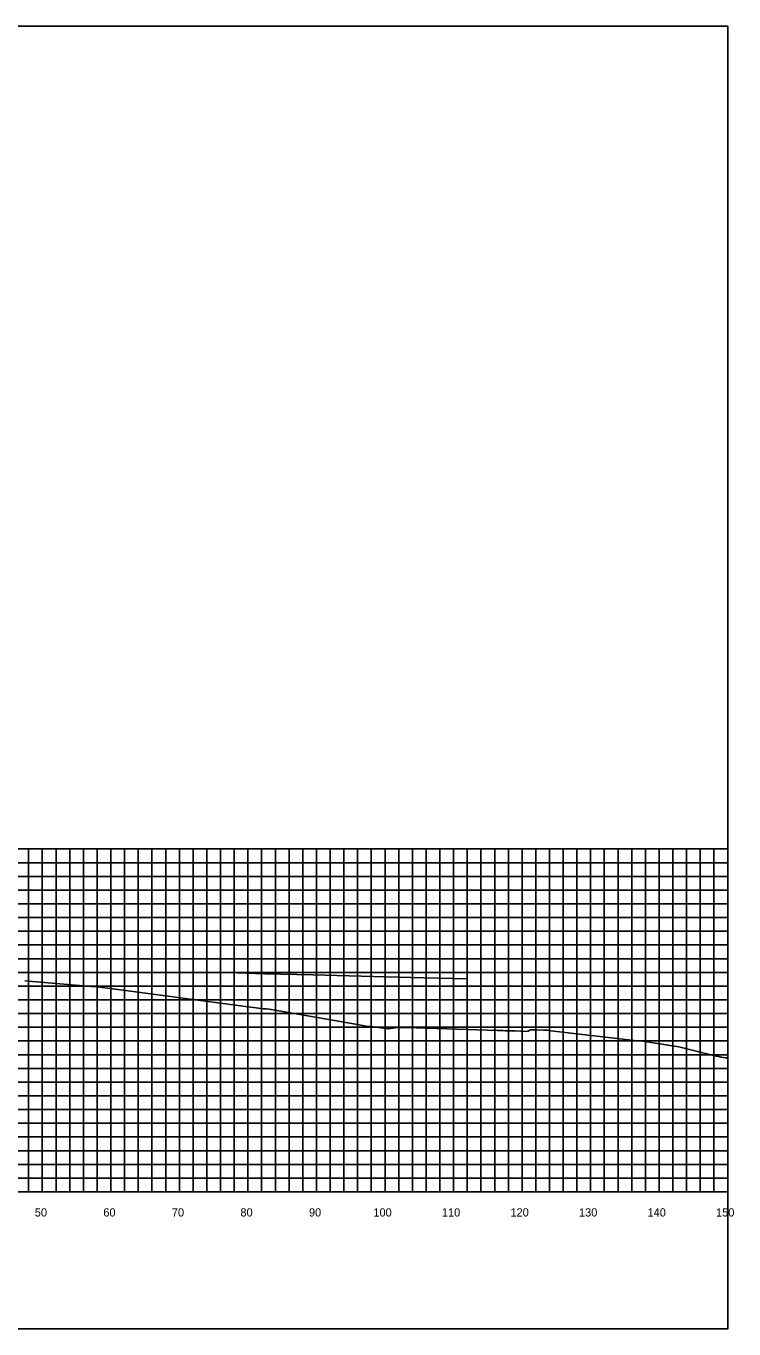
# Model space of a CAD drawing. Extents: x 1800880 to 1818864, y 245271 to 250560.
# Drawn here: x 1814523.4 to 1814626.7, y 249063.1 to 249253.1 of the extents above; entities that cross this region are included whole.
import ezdxf

# ---------------------------------------------------------------- set-up
doc = ezdxf.new("R2010")
doc.units = 0
for name, color, linetype in [('CL-CNST', 7, 'Continuous'), ('DESIGN - DRAINAGE - Bridges', 7, 'Continuous'), ('Level 37', 7, 'Continuous'), ('Level 46', 7, 'Continuous'), ('Level 62', 7, 'Continuous')]:
    doc.layers.add(name, color=color, linetype=linetype)

msp = doc.modelspace()

# ---------------------------------------------------------------- linework, layer by layer
at = {"layer": 'CL-CNST'}
msp.add_lwpolyline([(1814523.21, 249113.81), (1814532.88, 249112.97), (1814533.11, 249112.97), (1814533.4, 249112.97), (1814537.9, 249112.42), (1814555.4, 249110.08), (1814556.95, 249109.88), (1814558.01, 249109.74), (1814558.03, 249109.74), (1814558.46, 249109.75), (1814558.85, 249109.69), (1814558.86, 249109.69), (1814571.75, 249107.46), (1814573.27, 249107.16), (1814573.33, 249107.16), (1814573.77, 249107.16), (1814576.24, 249106.81), (1814576.29, 249106.81), (1814577.27, 249106.96), (1814578.46, 249106.99), (1814578.57, 249106.99), (1814578.69, 249106.99), (1814578.91, 249106.99), (1814592.18, 249106.58), (1814592.26, 249106.58), (1814592.65, 249106.57), (1814592.98, 249106.56), (1814593.28, 249106.55), (1814593.53, 249106.54), (1814593.76, 249106.53), (1814593.96, 249106.53), (1814594.15, 249106.52), (1814594.31, 249106.52), (1814594.46, 249106.51), (1814594.6, 249106.51), (1814594.72, 249106.51), (1814596.44, 249106.42), (1814596.66, 249106.49), (1814596.95, 249106.69), (1814596.99, 249106.69), (1814597.68, 249106.65), (1814598.93, 249106.61), (1814598.93, 249106.61), (1814598.94, 249106.61), (1814598.99, 249106.61), (1814599.34, 249106.61), (1814599.44, 249106.61), (1814599.97, 249106.55), (1814612.54, 249105.07), (1814612.74, 249105.07), (1814613.05, 249105.06), (1814618.62, 249104.18), (1814624.11, 249102.81), (1814624.28, 249102.82), (1814624.84, 249102.69), (1814624.91, 249102.69), (1814625.12, 249102.65), (1814625.57, 249102.57), (1814625.7, 249102.55), (1814625.77, 249102.55)], dxfattribs=at)
at = {"layer": 'DESIGN - DRAINAGE - Bridges'}
for p, q in [((1814625.77, 249083.05), (1814625.77, 249133.05)), ((1814625.83, 249133.05), (1814625.77, 249133.05)), ((1814625.83, 249123.05), (1814625.77, 249123.05)), ((1814625.83, 249113.05), (1814625.77, 249113.05)), ((1814625.83, 249103.05), (1814625.77, 249103.05)), ((1814625.83, 249093.05), (1814625.77, 249093.05)), ((1814325.77, 249083.05), (1814625.77, 249083.05)), ((1814525.77, 249082.99), (1814525.77, 249083.05)), ((1814535.77, 249082.99), (1814535.77, 249083.05)), ((1814545.77, 249082.99), (1814545.77, 249083.05)), ((1814555.77, 249082.99), (1814555.77, 249083.05)), ((1814565.77, 249082.99), (1814565.77, 249083.05)), ((1814575.77, 249082.99), (1814575.77, 249083.05)), ((1814585.77, 249082.99), (1814585.77, 249083.05)), ((1814595.77, 249082.99), (1814595.77, 249083.05)), ((1814605.77, 249082.99), (1814605.77, 249083.05)), ((1814615.77, 249082.99), (1814615.77, 249083.05)), ((1814625.77, 249082.99), (1814625.77, 249083.05)), ((1814625.83, 249083.05), (1814625.77, 249083.05))]:
    msp.add_line(p, q, dxfattribs=at)
at = {"layer": 'Level 37'}
msp.add_lwpolyline([(1814325.77, 249063.05), (1814625.77, 249063.05), (1814625.77, 249253.05), (1814325.77, 249253.05)], close=True, dxfattribs=at)
at = {"layer": 'Level 46'}
for p, q in [((1814325.77, 249133.05), (1814625.77, 249133.05)), ((1814523.77, 249083.05), (1814523.77, 249133.05)), ((1814525.77, 249083.05), (1814525.77, 249133.05)), ((1814527.77, 249083.05), (1814527.77, 249133.05)), ((1814529.77, 249083.05), (1814529.77, 249133.05)), ((1814531.77, 249083.05), (1814531.77, 249133.05)), ((1814533.77, 249083.05), (1814533.77, 249133.05)), ((1814535.77, 249083.05), (1814535.77, 249133.05)), ((1814537.77, 249083.05), (1814537.77, 249133.05)), ((1814539.77, 249083.05), (1814539.77, 249133.05)), ((1814541.77, 249083.05), (1814541.77, 249133.05)), ((1814543.77, 249083.05), (1814543.77, 249133.05)), ((1814545.77, 249083.05), (1814545.77, 249133.05)), ((1814547.77, 249083.05), (1814547.77, 249133.05)), ((1814549.77, 249083.05), (1814549.77, 249133.05)), ((1814551.77, 249083.05), (1814551.77, 249133.05)), ((1814553.77, 249083.05), (1814553.77, 249133.05)), ((1814555.77, 249083.05), (1814555.77, 249133.05)), ((1814557.77, 249083.05), (1814557.77, 249133.05)), ((1814559.77, 249083.05), (1814559.77, 249133.05)), ((1814561.77, 249083.05), (1814561.77, 249133.05)), ((1814563.77, 249083.05), (1814563.77, 249133.05)), ((1814565.77, 249083.05), (1814565.77, 249133.05)), ((1814567.77, 249083.05), (1814567.77, 249133.05)), ((1814569.77, 249083.05), (1814569.77, 249133.05)), ((1814571.77, 249083.05), (1814571.77, 249133.05)), ((1814573.77, 249083.05), (1814573.77, 249133.05)), ((1814575.77, 249083.05), (1814575.77, 249133.05)), ((1814577.77, 249083.05), (1814577.77, 249133.05)), ((1814579.77, 249083.05), (1814579.77, 249133.05)), ((1814581.77, 249083.05), (1814581.77, 249133.05)), ((1814583.77, 249083.05), (1814583.77, 249133.05)), ((1814585.77, 249083.05), (1814585.77, 249133.05)), ((1814587.77, 249083.05), (1814587.77, 249133.05)), ((1814589.77, 249083.05), (1814589.77, 249133.05)), ((1814591.77, 249083.05), (1814591.77, 249133.05)), ((1814593.77, 249083.05), (1814593.77, 249133.05)), ((1814595.77, 249083.05), (1814595.77, 249133.05)), ((1814597.77, 249083.05), (1814597.77, 249133.05)), ((1814599.77, 249083.05), (1814599.77, 249133.05)), ((1814601.77, 249083.05), (1814601.77, 249133.05)), ((1814603.77, 249083.05), (1814603.77, 249133.05)), ((1814605.77, 249083.05), (1814605.77, 249133.05)), ((1814607.77, 249083.05), (1814607.77, 249133.05)), ((1814609.77, 249083.05), (1814609.77, 249133.05)), ((1814611.77, 249083.05), (1814611.77, 249133.05)), ((1814613.77, 249083.05), (1814613.77, 249133.05)), ((1814615.77, 249083.05), (1814615.77, 249133.05)), ((1814617.77, 249083.05), (1814617.77, 249133.05)), ((1814619.77, 249083.05), (1814619.77, 249133.05)), ((1814621.77, 249083.05), (1814621.77, 249133.05)), ((1814623.77, 249083.05), (1814623.77, 249133.05)), ((1814625.77, 249083.05), (1814625.77, 249133.05)), ((1814325.77, 249131.05), (1814625.77, 249131.05)), ((1814325.77, 249129.05), (1814625.77, 249129.05)), ((1814325.77, 249127.05), (1814625.77, 249127.05)), ((1814325.77, 249125.05), (1814625.77, 249125.05)), ((1814325.77, 249123.05), (1814625.77, 249123.05)), ((1814325.77, 249121.05), (1814625.77, 249121.05)), ((1814325.77, 249119.05), (1814625.77, 249119.05)), ((1814325.77, 249117.05), (1814625.77, 249117.05)), ((1814325.77, 249115.05), (1814625.77, 249115.05)), ((1814325.77, 249113.05), (1814625.77, 249113.05)), ((1814325.77, 249111.05), (1814625.77, 249111.05)), ((1814325.77, 249109.05), (1814625.77, 249109.05)), ((1814325.77, 249107.05), (1814625.77, 249107.05)), ((1814325.77, 249105.05), (1814625.77, 249105.05)), ((1814325.77, 249103.05), (1814625.77, 249103.05)), ((1814325.77, 249101.05), (1814625.77, 249101.05)), ((1814325.77, 249099.05), (1814625.77, 249099.05)), ((1814325.77, 249097.05), (1814625.77, 249097.05)), ((1814325.77, 249095.05), (1814625.77, 249095.05)), ((1814325.77, 249093.05), (1814625.77, 249093.05)), ((1814325.77, 249091.05), (1814625.77, 249091.05)), ((1814325.77, 249089.05), (1814625.77, 249089.05)), ((1814325.77, 249087.05), (1814625.77, 249087.05)), ((1814325.77, 249085.05), (1814625.77, 249085.05)), ((1814325.77, 249083.05), (1814625.77, 249083.05))]:
    msp.add_line(p, q, dxfattribs=at)
at = {"layer": 'Level 62'}
msp.add_lwpolyline([(1814552.24, 249115.02), (1814554.19, 249114.97), (1814558.25, 249114.86), (1814565.24, 249114.68), (1814577.66, 249114.35), (1814581.41, 249114.26), (1814587.7, 249114.09)], dxfattribs=at)

# ---------------------------------------------------------------- texts
for s, p in [('50', (1814524.67, 249079.45)), ('60', (1814534.67, 249079.45)), ('70', (1814544.67, 249079.45)), ('80', (1814554.67, 249079.45)), ('90', (1814564.67, 249079.45)), ('100', (1814574.07, 249079.45)), ('110', (1814584.07, 249079.45)), ('120', (1814594.07, 249079.45)), ('130', (1814604.07, 249079.45)), ('140', (1814614.07, 249079.45)), ('150', (1814624.07, 249079.45))]:
    msp.add_text(s, height=1.2).set_placement(p)

doc.saveas('drawing.dxf')
